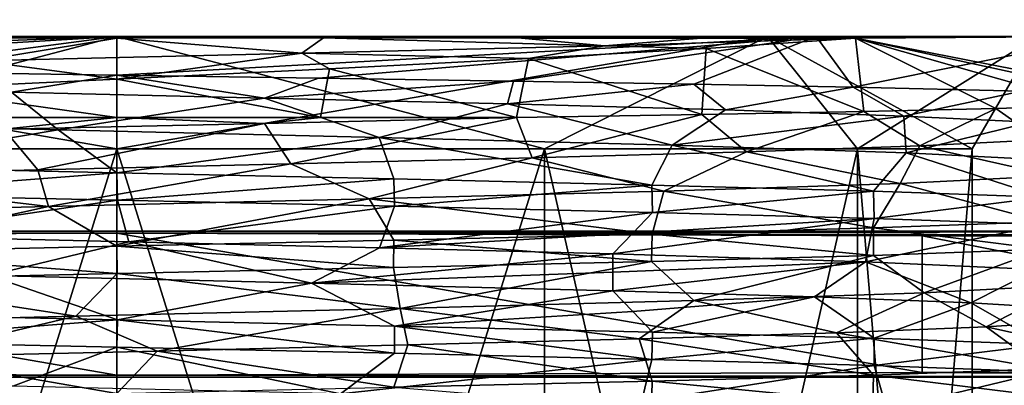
# Model space of a CAD drawing. Header units: metres. Extents: x -205 to 205, y -82 to 82.
# Tile 329 of 426: x 129.79 to 141.93, y -31.9 to -27.39. Entities that reach past the tile are written whole.
import ezdxf

# ---------------------------------------------------------------- set-up
doc = ezdxf.new("R2010")
doc.units = ezdxf.units.M
doc.layers.add('solid_PRT0003', color=7, linetype='CONTINUOUS')

msp = doc.modelspace()

# ---------------------------------------------------------------- linework, layer by layer
at = {"layer": 'solid_PRT0003'}
for points in [[(0, -75), (0, 75), (200, 75)], [(200, -75), (0, -75), (200, 75)], [(88.489235, -37.5, 108.5), (173.489243, 37.5, 108.5), (88.489235, 37.5, 108.5)], [(88.489235, -37.5, 108.5), (173.489243, -37.5, 108.5), (173.489243, 37.5, 108.5)], [(172.061722, -37.5, 108.410858), (89.916756, -37.5, 108.410858), (89.916756, 37.5, 108.410858)], [(172.061722, 37.5, 108.410858), (172.061722, -37.5, 108.410858), (89.916756, 37.5, 108.410858)], [(125.646461, 17, 6), (151.28923, -30, 6), (151.28923, 30, 6)], [(124.067619, 14.265637, 6), (151.28923, -30, 6), (125.646461, 17, 6)], [(120.910721, 14.265713, 6), (110.689232, -30, 6), (151.28923, -30, 6)], [(124.067619, 14.265637, 6), (120.910721, 14.265713, 6), (151.28923, -30, 6)], [(122.140999, -27.927147, 15.632083), (122.362534, -27.599926, 15.873298), (130.989243, -27.599926, 12.3)], [(124.711617, -27.976822, 13.601842), (122.140999, -27.927147, 15.632083), (130.989243, -27.599926, 12.3)], [(130.989243, -27.599926, 13.15), (130.989243, -27.599926, 12.3), (122.362534, -27.599926, 15.873298)], [(122.96357, -27.599926, 16.474339), (130.989243, -27.599926, 13.15), (122.362534, -27.599926, 15.873298)], [(130.989243, -27.599926, 35.849998), (122.362534, -27.599926, 33.126701), (130.989243, -27.599926, 36.700001)], [(130.989243, -27.618097, 36.718174), (130.989243, -27.599926, 36.700001), (122.362534, -27.599926, 33.126701)], [(130.989243, -27.599926, 35.849998), (122.96357, -27.599926, 32.525661), (122.362534, -27.599926, 33.126701)], [(130.989243, -27.618097, 36.718174), (122.362534, -27.599926, 33.126701), (128.776535, -27.617605, 36.515644)], [(125.714233, -28.985565, 33.636566), (122.96357, -27.599926, 32.525661), (130.989243, -27.599926, 35.849998)], [(130.989243, -28.985565, 13.95), (130.989243, -27.599926, 13.15), (122.96357, -27.599926, 16.474339)], [(125.714233, -28.985565, 15.363432), (130.989243, -28.985565, 13.95), (122.96357, -27.599926, 16.474339)], [(127.728958, -28.026436, 12.301666), (124.711617, -27.976822, 13.601842), (130.989243, -27.599926, 12.3)], [(130.989243, -28.985565, 35.049999), (125.714233, -28.985565, 33.636566), (130.989243, -27.599926, 35.849998)], [(130.989243, -28.076071, 11.823853), (127.728958, -28.026436, 12.301666), (130.989243, -27.599926, 12.3)], [(130.989243, -27.618097, 36.718174), (128.776535, -27.617605, 36.515644), (129.288345, -27.901285, 36.598732)], [(130.989243, -27.618097, 36.718174), (129.288345, -27.901285, 36.598732), (133.268112, -27.806793, 36.503269)], [(130.989243, -27.599926, 13.15), (139.615936, -27.599926, 15.873298), (130.989243, -27.599926, 12.3)], [(130.989243, -28.076071, 11.823853), (130.989243, -27.599926, 12.3), (139.615936, -27.599926, 15.873298)], [(130.989243, -27.599926, 13.15), (139.014893, -27.599926, 16.474339), (139.615936, -27.599926, 15.873298)], [(133.476318, -28.113375, 12.032192), (130.989243, -28.076071, 11.823853), (139.615936, -27.599926, 15.873298)], [(130.989243, -27.599926, 35.849998), (130.989243, -27.599926, 36.700001), (139.615936, -27.599926, 33.126701)], [(138.200394, -27.617872, 34.362938), (139.615936, -27.599926, 33.126701), (130.989243, -27.599926, 36.700001)], [(139.014893, -27.599926, 32.525661), (130.989243, -27.599926, 35.849998), (139.615936, -27.599926, 33.126701)], [(133.5383, -27.617638, 36.448837), (130.989243, -27.599926, 36.700001), (130.989243, -27.618097, 36.718174)], [(135.98111, -27.617912, 35.651699), (130.989243, -27.599926, 36.700001), (133.5383, -27.617638, 36.448837)], [(138.200394, -27.617872, 34.362938), (130.989243, -27.599926, 36.700001), (135.98111, -27.617912, 35.651699)], [(130.989243, -28.985565, 35.049999), (130.989243, -27.599926, 35.849998), (139.014893, -27.599926, 32.525661)], [(136.264236, -28.985565, 33.636566), (130.989243, -28.985565, 35.049999), (139.014893, -27.599926, 32.525661)], [(136.264236, -28.985565, 15.363432), (139.014893, -27.599926, 16.474339), (130.989243, -27.599926, 13.15)], [(130.989243, -28.985565, 13.95), (136.264236, -28.985565, 15.363432), (130.989243, -27.599926, 13.15)], [(133.5383, -27.617638, 36.448837), (130.989243, -27.618097, 36.718174), (133.268112, -27.806793, 36.503269)], [(133.5383, -27.617638, 36.448837), (133.268112, -27.806793, 36.503269), (137.001755, -27.712416, 35.135849)], [(135.880005, -28.150797, 12.724384), (133.476318, -28.113375, 12.032192), (139.615936, -27.599926, 15.873298)], [(135.98111, -27.617912, 35.651699), (133.5383, -27.617638, 36.448837), (137.001755, -27.712416, 35.135849)], [(138.106476, -28.188046, 13.875452), (135.880005, -28.150797, 12.724384), (139.615936, -27.599926, 15.873298)], [(138.200394, -27.617872, 34.362938), (135.98111, -27.617912, 35.651699), (137.001755, -27.712416, 35.135849)], [(140.125809, -28.985565, 29.775), (136.264236, -28.985565, 33.636566), (139.014893, -27.599926, 32.525661)], [(136.264236, -28.985565, 15.363432), (140.125809, -28.985565, 19.225), (139.014893, -27.599926, 16.474339)], [(138.200394, -27.617872, 34.362938), (137.001755, -27.712416, 35.135849), (140.097275, -27.618097, 32.644165)], [(138.258713, -27.745787, 34.478725), (140.097275, -27.618097, 32.644165), (137.001755, -27.712416, 35.135849)], [(140.069458, -28.225355, 15.442343), (138.106476, -28.188046, 13.875452), (139.615936, -27.599926, 15.873298)], [(138.200394, -27.617872, 34.362938), (140.097275, -27.618097, 32.644165), (139.615936, -27.599926, 33.126701)], [(138.258713, -27.745787, 34.478725), (140.201462, -28.524727, 33.848549), (140.097275, -27.618097, 32.644165)], [(139.014893, -27.599926, 16.474339), (142.339233, -27.599926, 24.5), (139.615936, -27.599926, 15.873298)], [(139.014893, -27.599926, 32.525661), (139.615936, -27.599926, 33.126701), (143.18924, -27.599926, 24.5)], [(142.339233, -27.599926, 24.5), (139.014893, -27.599926, 32.525661), (143.18924, -27.599926, 24.5)], [(140.125809, -28.985565, 29.775), (139.014893, -27.599926, 32.525661), (142.339233, -27.599926, 24.5)], [(141.53923, -28.985565, 24.5), (142.339233, -27.599926, 24.5), (139.014893, -27.599926, 16.474339)], [(140.125809, -28.985565, 19.225), (141.53923, -28.985565, 24.5), (139.014893, -27.599926, 16.474339)], [(142.339233, -27.599926, 24.5), (143.18924, -27.599926, 24.5), (139.615936, -27.599926, 15.873298)], [(140.069458, -28.225355, 15.442343), (139.615936, -27.599926, 15.873298), (143.18924, -27.599926, 24.5)], [(140.097275, -27.618097, 32.644165), (143.18924, -27.599926, 24.5), (139.615936, -27.599926, 33.126701)], [(142.146149, -28.275063, 18.074089), (140.069458, -28.225355, 15.442343), (143.18924, -27.599926, 24.5)], [(140.097275, -27.618097, 32.644165), (143.963608, -28.374304, 24.5), (143.18924, -27.599926, 24.5)], [(140.097275, -27.618097, 32.644165), (143.745956, -28.41188, 27.064566), (143.963608, -28.374304, 24.5)], [(140.097275, -27.618097, 32.644165), (140.201462, -28.524727, 33.848549), (141.829117, -28.487219, 31.833092)], [(140.097275, -27.618097, 32.644165), (141.829117, -28.487219, 31.833092), (143.025635, -28.44957, 29.541639)], [(140.097275, -27.618097, 32.644165), (143.025635, -28.44957, 29.541639), (143.745956, -28.41188, 27.064566)], [(141.53923, -28.985565, 24.5), (140.125809, -28.985565, 29.775), (142.339233, -27.599926, 24.5)], [(130.989243, -28.124645, 37.22472), (133.268112, -27.806793, 36.503269), (129.288345, -27.901285, 36.598732)], [(130.989243, -28.124645, 37.22472), (133.609528, -27.99902, 36.823605), (133.268112, -27.806793, 36.503269)], [(136.067383, -27.872341, 35.891819), (137.001755, -27.712416, 35.135849), (133.268112, -27.806793, 36.503269)], [(133.609528, -27.99902, 36.823605), (136.067383, -27.872341, 35.891819), (133.268112, -27.806793, 36.503269)], [(136.067383, -27.872341, 35.891819), (138.258713, -27.745787, 34.478725), (137.001755, -27.712416, 35.135849)], [(136.067383, -27.872341, 35.891819), (138.204666, -28.562346, 35.508488), (138.258713, -27.745787, 34.478725)], [(138.258713, -27.745787, 34.478725), (138.204666, -28.562346, 35.508488), (140.201462, -28.524727, 33.848549)], [(128.462921, -28.244413, 37.093594), (130.989243, -28.124645, 37.22472), (129.288345, -27.901285, 36.598732)], [(133.609528, -27.99902, 36.823605), (135.915939, -28.599926, 36.746128), (136.067383, -27.872341, 35.891819)], [(136.067383, -27.872341, 35.891819), (135.915939, -28.599926, 36.746128), (138.204666, -28.562346, 35.508488)], [(129.687302, -28.283739, 12.351783), (127.728958, -28.026436, 12.301666), (130.989243, -28.076071, 11.823853)], [(130.989243, -28.124645, 37.22472), (133.498337, -28.599926, 37.459339), (133.609528, -27.99902, 36.823605)], [(133.609528, -27.99902, 36.823605), (133.498337, -28.599926, 37.459339), (135.915939, -28.599926, 36.746128)], [(128.462921, -28.244413, 37.093594), (130.989243, -28.599926, 37.700001), (130.989243, -28.124645, 37.22472)], [(132.809235, -28.357824, 12.418601), (129.687302, -28.283739, 12.351783), (130.989243, -28.076071, 11.823853)], [(132.809235, -28.357824, 12.418601), (130.989243, -28.076071, 11.823853), (133.476318, -28.113375, 12.032192)], [(130.989243, -28.124645, 37.22472), (130.989243, -28.599926, 37.700001), (133.498337, -28.599926, 37.459339)], [(132.809235, -28.357824, 12.418601), (133.476318, -28.113375, 12.032192), (135.880005, -28.150797, 12.724384)], [(135.80806, -28.431555, 13.272345), (132.809235, -28.357824, 12.418601), (135.880005, -28.150797, 12.724384)], [(135.80806, -28.431555, 13.272345), (135.880005, -28.150797, 12.724384), (138.106476, -28.188046, 13.875452)], [(128.462921, -28.244413, 37.093594), (125.914246, -28.599926, 36.685421), (130.989243, -28.599926, 37.700001)], [(126.389519, -28.656525, 13.180815), (129.687302, -28.283739, 12.351783), (130.265564, -28.750849, 12.303474)], [(130.265564, -28.750849, 12.303474), (129.687302, -28.283739, 12.351783), (132.809235, -28.357824, 12.418601)], [(138.497162, -28.505543, 14.86092), (135.80806, -28.431555, 13.272345), (138.106476, -28.188046, 13.875452)], [(138.497162, -28.505543, 14.86092), (138.106476, -28.188046, 13.875452), (140.069458, -28.225355, 15.442343)], [(140.697037, -28.579735, 17.081711), (138.497162, -28.505543, 14.86092), (140.069458, -28.225355, 15.442343)], [(140.697037, -28.579735, 17.081711), (140.069458, -28.225355, 15.442343), (142.146149, -28.275063, 18.074089)], [(142.259476, -28.653578, 19.78237), (140.697037, -28.579735, 17.081711), (142.146149, -28.275063, 18.074089)], [(130.265564, -28.750849, 12.303474), (132.809235, -28.357824, 12.418601), (134.223267, -28.845301, 12.717915)], [(134.223267, -28.845301, 12.717915), (132.809235, -28.357824, 12.418601), (135.80806, -28.431555, 13.272345)], [(134.223267, -28.845301, 12.717915), (135.80806, -28.431555, 13.272345), (137.838211, -28.939764, 14.382401)], [(137.838211, -28.939764, 14.382401), (135.80806, -28.431555, 13.272345), (138.497162, -28.505543, 14.86092)], [(137.838211, -28.939764, 14.382401), (138.497162, -28.505543, 14.86092), (140.697037, -28.579735, 17.081711)], [(138.755829, -29.022556, 33.932053), (140.201462, -28.524727, 33.848549), (138.204666, -28.562346, 35.508488)], [(138.755829, -29.022556, 33.932053), (140.892746, -28.948719, 31.655264), (140.201462, -28.524727, 33.848549)], [(140.892746, -28.948719, 31.655264), (141.829117, -28.487219, 31.833092), (140.201462, -28.524727, 33.848549)], [(140.892746, -28.948719, 31.655264), (142.38063, -28.874975, 28.916758), (141.829117, -28.487219, 31.833092)], [(142.38063, -28.874975, 28.916758), (143.025635, -28.44957, 29.541639), (141.829117, -28.487219, 31.833092)], [(130.989243, -28.599926, 37.700001), (125.914246, -28.599926, 36.685421), (129.595047, -28.740757, 37.626167)], [(126.389519, -28.656525, 13.180815), (130.265564, -28.750849, 12.303474), (127.571892, -29.203598, 11.75003)], [(130.989243, -28.599926, 37.700001), (129.595047, -28.740757, 37.626167), (132.809311, -28.670309, 37.573917)], [(133.498337, -28.599926, 37.459339), (130.989243, -28.599926, 37.700001), (132.809311, -28.670309, 37.573917)], [(133.135361, -29.170597, 36.527729), (135.915939, -28.599926, 36.746128), (132.809311, -28.670309, 37.573917)], [(133.498337, -28.599926, 37.459339), (132.809311, -28.670309, 37.573917), (135.915939, -28.599926, 36.746128)], [(133.135361, -29.170597, 36.527729), (136.109573, -29.096701, 35.593117), (135.915939, -28.599926, 36.746128)], [(136.109573, -29.096701, 35.593117), (138.204666, -28.562346, 35.508488), (135.915939, -28.599926, 36.746128)], [(136.109573, -29.096701, 35.593117), (138.755829, -29.022556, 33.932053), (138.204666, -28.562346, 35.508488)], [(137.838211, -28.939764, 14.382401), (140.697037, -28.579735, 17.081711), (140.722809, -29.034084, 17.115549)], [(140.722809, -29.034084, 17.115549), (140.697037, -28.579735, 17.081711), (142.259476, -28.653578, 19.78237)], [(140.722809, -29.034084, 17.115549), (142.259476, -28.653578, 19.78237), (142.578674, -29.128475, 20.632641)], [(126.956345, -29.318535, 36.033329), (130.012772, -29.244501, 36.678947), (129.595047, -28.740757, 37.626167)], [(130.265564, -28.750849, 12.303474), (130.989304, -29.279081, 11.3), (127.571892, -29.203598, 11.75003)], [(130.012772, -29.244501, 36.678947), (132.809311, -28.670309, 37.573917), (129.595047, -28.740757, 37.626167)], [(130.012772, -29.244501, 36.678947), (133.135361, -29.170597, 36.527729), (132.809311, -28.670309, 37.573917)], [(130.265564, -28.750849, 12.303474), (134.223267, -28.845301, 12.717915), (130.989304, -29.279081, 11.3)], [(134.223267, -28.845301, 12.717915), (134.405655, -29.35483, 11.749781), (130.989304, -29.279081, 11.3)], [(134.223267, -28.845301, 12.717915), (137.588715, -29.430496, 13.068163), (134.405655, -29.35483, 11.749781)], [(134.223267, -28.845301, 12.717915), (137.838211, -28.939764, 14.382401), (137.588715, -29.430496, 13.068163)], [(142.5392, -29.317354, 28.48385), (142.38063, -28.874975, 28.916758), (140.892746, -28.948719, 31.655264)], [(125.714264, -45.910858, 33.636581), (125.714233, -28.985565, 33.636566), (130.989243, -28.985565, 35.049999)], [(130.989243, -45.910858, 13.95), (130.989243, -28.985565, 13.95), (125.714233, -28.985565, 15.363432)], [(130.989243, -45.910858, 13.95), (125.714233, -28.985565, 15.363432), (125.714264, -45.910858, 15.363419)], [(125.714264, -45.910858, 33.636581), (130.989243, -28.985565, 35.049999), (130.989243, -45.910858, 35.049999)], [(130.989243, -45.910858, 35.049999), (130.989243, -28.985565, 35.049999), (136.264236, -28.985565, 33.636566)], [(130.989243, -45.910858, 35.049999), (136.264236, -28.985565, 33.636566), (136.264206, -45.910858, 33.636581)], [(136.264206, -45.910858, 15.363419), (136.264236, -28.985565, 15.363432), (130.989243, -28.985565, 13.95)], [(136.264206, -45.910858, 15.363419), (130.989243, -28.985565, 13.95), (130.989243, -45.910858, 13.95)], [(137.733414, -29.50614, 34.687866), (138.755829, -29.022556, 33.932053), (136.109573, -29.096701, 35.593117)], [(136.264206, -45.910858, 33.636581), (136.264236, -28.985565, 33.636566), (140.125809, -28.985565, 29.775)], [(136.264206, -45.910858, 33.636581), (140.125809, -28.985565, 29.775), (140.125824, -45.910858, 29.774971)], [(140.125824, -45.910858, 19.225029), (136.264236, -28.985565, 15.363432), (136.264206, -45.910858, 15.363419)], [(140.125824, -45.910858, 19.225029), (140.125809, -28.985565, 19.225), (136.264236, -28.985565, 15.363432)], [(137.838211, -28.939764, 14.382401), (140.3228, -29.505938, 15.165943), (137.588715, -29.430496, 13.068163)], [(140.64975, -29.411678, 31.979893), (138.755829, -29.022556, 33.932053), (137.733414, -29.50614, 34.687866)], [(137.838211, -28.939764, 14.382401), (140.722809, -29.034084, 17.115549), (140.3228, -29.505938, 15.165943)], [(140.64975, -29.411678, 31.979893), (140.892746, -28.948719, 31.655264), (138.755829, -29.022556, 33.932053)], [(140.125824, -45.910858, 29.774971), (140.125809, -28.985565, 29.775), (141.53923, -28.985565, 24.5)], [(141.53923, -45.910858, 24.5), (141.53923, -28.985565, 24.5), (140.125809, -28.985565, 19.225)], [(140.125824, -45.910858, 19.225029), (141.53923, -45.910858, 24.5), (140.125809, -28.985565, 19.225)], [(140.125824, -45.910858, 29.774971), (141.53923, -28.985565, 24.5), (141.53923, -45.910858, 24.5)], [(142.5392, -29.317354, 28.48385), (140.892746, -28.948719, 31.655264), (140.64975, -29.411678, 31.979893)], [(134.101654, -29.600597, 36.314896), (136.109573, -29.096701, 35.593117), (133.135361, -29.170597, 36.527729)], [(137.733414, -29.50614, 34.687866), (136.109573, -29.096701, 35.593117), (134.101654, -29.600597, 36.314896)], [(140.722809, -29.034084, 17.115549), (142.421097, -29.581427, 17.900568), (140.3228, -29.505938, 15.165943)], [(140.722809, -29.034084, 17.115549), (142.578674, -29.128475, 20.632641), (142.421097, -29.581427, 17.900568)], [(130.145279, -29.69492, 36.688892), (130.012772, -29.244501, 36.678947), (126.956345, -29.318535, 36.033329)], [(127.571892, -29.203598, 11.75003), (130.989304, -29.279081, 11.3), (127.578247, -29.541817, 11.748328)], [(130.145279, -29.69492, 36.688892), (133.135361, -29.170597, 36.527729), (130.012772, -29.244501, 36.678947)], [(134.101654, -29.600597, 36.314896), (133.135361, -29.170597, 36.527729), (130.145279, -29.69492, 36.688892)], [(130.145279, -29.69492, 36.688892), (126.956345, -29.318535, 36.033329), (126.274727, -29.78933, 35.771935)], [(130.989304, -29.279081, 11.3), (130.995743, -29.617371, 11.300001), (127.578247, -29.541817, 11.748328)], [(130.989304, -29.279081, 11.3), (134.405655, -29.35483, 11.749781), (130.995743, -29.617371, 11.300001)], [(134.405655, -29.35483, 11.749781), (134.412933, -29.692955, 11.751732), (130.995743, -29.617371, 11.300001)], [(134.405655, -29.35483, 11.749781), (137.588715, -29.430496, 13.068163), (134.412933, -29.692955, 11.751732)], [(142.5392, -29.317354, 28.48385), (140.64975, -29.411678, 31.979893), (142.420258, -29.883768, 31.100901)], [(137.733414, -29.50614, 34.687866), (134.101654, -29.600597, 36.314896), (137.589249, -30.03517, 35.93153)], [(137.588715, -29.430496, 13.068163), (137.596771, -29.768711, 13.072823), (134.412933, -29.692955, 11.751732)], [(137.588715, -29.430496, 13.068163), (140.3228, -29.505938, 15.165943), (137.596771, -29.768711, 13.072823)], [(137.733414, -29.50614, 34.687866), (137.589249, -30.03517, 35.93153), (140.322479, -29.959538, 33.83437)], [(140.328308, -29.844049, 15.171464), (137.596771, -29.768711, 13.072823), (140.3228, -29.505938, 15.165943)], [(140.64975, -29.411678, 31.979893), (137.733414, -29.50614, 34.687866), (140.322479, -29.959538, 33.83437)], [(140.64975, -29.411678, 31.979893), (140.322479, -29.959538, 33.83437), (142.420258, -29.883768, 31.100901)], [(140.328308, -29.844049, 15.171464), (140.3228, -29.505938, 15.165943), (142.421097, -29.581427, 17.900568)], [(127.578247, -29.541817, 11.748328), (130.995743, -29.617371, 11.300001), (128.033066, -30.057955, 12.645035)], [(130.995743, -29.617371, 11.300001), (131.136856, -30.131868, 12.282757), (128.033066, -30.057955, 12.645035)], [(134.101654, -29.600597, 36.314896), (130.145279, -29.69492, 36.688892), (130.988235, -30.186111, 37.700001)], [(134.101654, -29.600597, 36.314896), (130.988235, -30.186111, 37.700001), (134.405533, -30.110588, 37.250252)], [(130.995743, -29.617371, 11.300001), (134.412933, -29.692955, 11.751732), (131.136856, -30.131868, 12.282757)], [(134.101654, -29.600597, 36.314896), (134.405533, -30.110588, 37.250252), (137.589249, -30.03517, 35.93153)], [(142.428146, -29.918352, 17.912783), (140.328308, -29.844049, 15.171464), (142.421097, -29.581427, 17.900568)], [(130.145279, -29.69492, 36.688892), (126.274727, -29.78933, 35.771935), (127.57206, -30.261879, 37.250015)], [(130.145279, -29.69492, 36.688892), (127.57206, -30.261879, 37.250015), (130.988235, -30.186111, 37.700001)], [(134.412933, -29.692955, 11.751732), (134.2267, -30.205963, 12.718978), (131.136856, -30.131868, 12.282757)], [(134.412933, -29.692955, 11.751732), (137.596771, -29.768711, 13.072823), (134.2267, -30.205963, 12.718978)], [(137.596771, -29.768711, 13.072823), (137.350983, -30.024206, 13.497917), (134.2267, -30.205963, 12.718978)], [(140.328308, -29.844049, 15.171464), (137.10524, -30.279766, 13.922898), (137.350983, -30.024206, 13.497917)], [(140.223984, -30.375816, 16.501898), (137.10524, -30.279766, 13.922898), (140.328308, -29.844049, 15.171464)], [(140.328308, -29.844049, 15.171464), (137.350983, -30.024206, 13.497917), (137.596771, -29.768711, 13.072823)], [(140.223984, -30.375816, 16.501898), (140.328308, -29.844049, 15.171464), (142.428146, -29.918352, 17.912783)], [(130.989243, -30.02618, 9), (151.28923, -30, 6), (110.689232, -30, 6)], [(130.989243, -30.02618, 9), (110.689232, -30, 6), (121.057465, -30.057598, 12.6)], [(130.989243, -30.02618, 9), (151.231644, -30.057598, 12.6), (151.28923, -30, 6)], [(140.32045, -30.297665, 33.836399), (140.322479, -29.959538, 33.83437), (137.589249, -30.03517, 35.93153)], [(142.337341, -30.471889, 19.971859), (140.223984, -30.375816, 16.501898), (142.428146, -29.918352, 17.912783)], [(140.32045, -30.297665, 33.836399), (142.418442, -30.220432, 31.104027), (140.322479, -29.959538, 33.83437)], [(142.418442, -30.220432, 31.104027), (142.420258, -29.883768, 31.100901), (140.322479, -29.959538, 33.83437)], [(130.989243, -30.02618, 9), (121.057465, -30.057598, 12.6), (130.989243, -31.773819, 9)], [(130.989243, -31.773819, 9), (121.057465, -30.057598, 12.6), (121.057465, -31.742403, 12.6)], [(129.41452, -30.544645, 12.384224), (128.033066, -30.057955, 12.645035), (131.136856, -30.131868, 12.282757)], [(134.398438, -30.44886, 37.252151), (134.405533, -30.110588, 37.250252), (130.988235, -30.186111, 37.700001)], [(130.989243, -30.02618, 9), (140.921005, -31.742403, 12.6), (140.921005, -30.057598, 12.6)], [(130.989243, -30.02618, 9), (130.989243, -31.773819, 9), (140.921005, -31.742403, 12.6)], [(130.989243, -30.02618, 9), (140.921005, -30.057598, 12.6), (151.231644, -30.057598, 12.6)], [(137.350983, -30.024206, 13.497917), (137.10524, -30.279766, 13.922898), (134.2267, -30.205963, 12.718978)], [(134.398438, -30.44886, 37.252151), (137.583511, -30.371668, 35.934837), (134.405533, -30.110588, 37.250252)], [(137.583511, -30.371668, 35.934837), (137.589249, -30.03517, 35.93153), (134.405533, -30.110588, 37.250252)], [(137.583511, -30.371668, 35.934837), (140.32045, -30.297665, 33.836399), (137.589249, -30.03517, 35.93153)], [(140.921005, -30.057598, 12.6), (140.921005, -31.742403, 12.6), (149.546829, -31.742403, 12.6)], [(151.231644, -30.057598, 12.6), (140.921005, -30.057598, 12.6), (149.546829, -31.742403, 12.6)], [(130.992752, -30.522671, 37.700001), (130.988235, -30.186111, 37.700001), (127.57206, -30.261879, 37.250015)], [(129.41452, -30.544645, 12.384224), (131.136856, -30.131868, 12.282757), (133.388458, -30.639027, 12.52021)], [(130.992752, -30.522671, 37.700001), (134.398438, -30.44886, 37.252151), (130.988235, -30.186111, 37.700001)], [(133.388458, -30.639027, 12.52021), (131.136856, -30.131868, 12.282757), (134.2267, -30.205963, 12.718978)], [(133.388458, -30.639027, 12.52021), (134.2267, -30.205963, 12.718978), (137.10524, -30.279766, 13.922898)], [(140.944946, -30.7593, 31.582842), (142.418442, -30.220432, 31.104027), (140.32045, -30.297665, 33.836399)], [(140.944946, -30.7593, 31.582842), (142.712357, -30.665028, 27.937056), (142.418442, -30.220432, 31.104027)], [(127.568924, -30.599844, 37.249176), (130.992752, -30.522671, 37.700001), (127.57206, -30.261879, 37.250015)], [(137.105087, -30.506569, 13.923162), (133.388458, -30.639027, 12.52021), (137.10524, -30.279766, 13.922898)], [(137.105087, -30.506569, 13.923162), (137.10524, -30.279766, 13.922898), (140.223984, -30.375816, 16.501898)], [(138.10553, -30.855562, 34.430363), (140.32045, -30.297665, 33.836399), (137.583511, -30.371668, 35.934837)], [(138.10553, -30.855562, 34.430363), (140.944946, -30.7593, 31.582842), (140.32045, -30.297665, 33.836399)], [(134.481323, -30.952442, 36.206688), (134.398438, -30.44886, 37.252151), (130.992752, -30.522671, 37.700001)], [(134.481323, -30.952442, 36.206688), (137.583511, -30.371668, 35.934837), (134.398438, -30.44886, 37.252151)], [(134.481323, -30.952442, 36.206688), (138.10553, -30.855562, 34.430363), (137.583511, -30.371668, 35.934837)], [(137.105087, -30.506569, 13.923162), (140.223984, -30.375816, 16.501898), (137.105255, -30.733498, 13.922865)], [(139.593826, -30.807314, 15.826297), (137.105255, -30.733498, 13.922865), (140.223984, -30.375816, 16.501898)], [(141.522964, -30.881384, 18.31226), (139.593826, -30.807314, 15.826297), (140.223984, -30.375816, 16.501898)], [(141.522964, -30.881384, 18.31226), (140.223984, -30.375816, 16.501898), (142.337341, -30.471889, 19.971859)], [(142.752121, -30.956179, 21.198647), (141.522964, -30.881384, 18.31226), (142.337341, -30.471889, 19.971859)], [(126.536888, -31.143419, 35.877018), (130.480392, -31.046024, 36.707401), (127.568924, -30.599844, 37.249176)], [(130.480392, -31.046024, 36.707401), (130.992752, -30.522671, 37.700001), (127.568924, -30.599844, 37.249176)], [(129.41452, -30.544645, 12.384224), (130.996719, -31.093277, 11.300002), (127.578209, -31.017677, 11.748338)], [(129.41452, -30.544645, 12.384224), (133.388458, -30.639027, 12.52021), (130.996719, -31.093277, 11.300002)], [(130.480392, -31.046024, 36.707401), (134.481323, -30.952442, 36.206688), (130.992752, -30.522671, 37.700001)], [(137.105087, -30.506569, 13.923162), (137.105255, -30.733498, 13.922865), (133.388458, -30.639027, 12.52021)], [(133.388458, -30.639027, 12.52021), (134.413773, -31.169073, 11.751961), (130.996719, -31.093277, 11.300002)], [(133.388458, -30.639027, 12.52021), (137.105255, -30.733498, 13.922865), (134.413773, -31.169073, 11.751961)], [(141.709106, -31.179529, 30.360756), (142.712357, -30.665028, 27.937056), (140.944946, -30.7593, 31.582842)], [(141.709106, -31.179529, 30.360756), (142.850235, -31.104862, 27.427855), (142.712357, -30.665028, 27.937056)], [(137.105255, -30.733498, 13.922865), (137.350952, -30.989023, 13.497945), (134.413773, -31.169073, 11.751961)], [(139.593826, -30.807314, 15.826297), (137.350952, -30.989023, 13.497945), (137.105255, -30.733498, 13.922865)], [(139.593826, -30.807314, 15.826297), (137.596771, -31.244425, 13.072823), (137.350952, -30.989023, 13.497945)], [(139.593826, -30.807314, 15.826297), (140.327728, -31.319977, 15.170881), (137.596771, -31.244425, 13.072823)], [(139.866318, -31.253384, 32.893219), (140.944946, -30.7593, 31.582842), (138.10553, -30.855562, 34.430363)], [(141.522964, -30.881384, 18.31226), (140.327728, -31.319977, 15.170881), (139.593826, -30.807314, 15.826297)], [(139.866318, -31.253384, 32.893219), (141.709106, -31.179529, 30.360756), (140.944946, -30.7593, 31.582842)], [(131.486572, -31.477261, 36.707851), (134.481323, -30.952442, 36.206688), (130.480392, -31.046024, 36.707401)], [(131.486572, -31.477261, 36.707851), (134.576492, -31.402189, 36.177925), (134.481323, -30.952442, 36.206688)], [(137.431, -31.328466, 34.881538), (138.10553, -30.855562, 34.430363), (134.481323, -30.952442, 36.206688)], [(134.576492, -31.402189, 36.177925), (137.431, -31.328466, 34.881538), (134.481323, -30.952442, 36.206688)], [(137.431, -31.328466, 34.881538), (139.866318, -31.253384, 32.893219), (138.10553, -30.855562, 34.430363)], [(141.522964, -30.881384, 18.31226), (142.422958, -31.395521, 17.90378), (140.327728, -31.319977, 15.170881)], [(142.752121, -30.956179, 21.198647), (142.422958, -31.395521, 17.90378), (141.522964, -30.881384, 18.31226)], [(128.37735, -31.550295, 36.433857), (130.480392, -31.046024, 36.707401), (126.536888, -31.143419, 35.877018)], [(127.580261, -31.354855, 11.747789), (127.578209, -31.017677, 11.748338), (130.996719, -31.093277, 11.300002)], [(130.987823, -31.43063, 11.3), (127.580261, -31.354855, 11.747789), (130.996719, -31.093277, 11.300002)], [(128.37735, -31.550295, 36.433857), (131.486572, -31.477261, 36.707851), (130.480392, -31.046024, 36.707401)], [(134.410751, -31.5058, 11.751146), (130.987823, -31.43063, 11.3), (130.996719, -31.093277, 11.300002)], [(134.410751, -31.5058, 11.751146), (130.996719, -31.093277, 11.300002), (134.413773, -31.169073, 11.751961)], [(137.350952, -30.989023, 13.497945), (137.596771, -31.244425, 13.072823), (134.413773, -31.169073, 11.751961)], [(137.588135, -31.581991, 13.067825), (134.410751, -31.5058, 11.751146), (134.413773, -31.169073, 11.751961)], [(137.588135, -31.581991, 13.067825), (134.413773, -31.169073, 11.751961), (137.596771, -31.244425, 13.072823)], [(139.866318, -31.253384, 32.893219), (142.420761, -31.697821, 31.100018), (141.709106, -31.179529, 30.360756)], [(141.709106, -31.179529, 30.360756), (143.739441, -31.622313, 27.916492), (142.850235, -31.104862, 27.427855)], [(141.709106, -31.179529, 30.360756), (142.420761, -31.697821, 31.100018), (143.739441, -31.622313, 27.916492)], [(134.576492, -31.402189, 36.177925), (137.589294, -31.848928, 35.931499), (137.431, -31.328466, 34.881538)], [(137.431, -31.328466, 34.881538), (140.323151, -31.773321, 33.833702), (139.866318, -31.253384, 32.893219)], [(137.431, -31.328466, 34.881538), (137.589294, -31.848928, 35.931499), (140.323151, -31.773321, 33.833702)], [(140.327728, -31.319977, 15.170881), (137.588135, -31.581991, 13.067825), (137.596771, -31.244425, 13.072823)], [(140.327728, -31.319977, 15.170881), (140.329224, -31.656897, 15.172376), (137.588135, -31.581991, 13.067825)], [(139.866318, -31.253384, 32.893219), (140.323151, -31.773321, 33.833702), (142.420761, -31.697821, 31.100018)], [(140.327728, -31.319977, 15.170881), (142.422958, -31.395521, 17.90378), (140.329224, -31.656897, 15.172376)], [(129.70401, -31.912537, 12.350619), (127.580261, -31.354855, 11.747789), (130.987823, -31.43063, 11.3)], [(133.745316, -32.006844, 12.596881), (129.70401, -31.912537, 12.350619), (130.987823, -31.43063, 11.3)], [(133.745316, -32.006844, 12.596881), (130.987823, -31.43063, 11.3), (134.410751, -31.5058, 11.751146)], [(131.486572, -31.477261, 36.707851), (134.405502, -31.924608, 37.250259), (134.576492, -31.402189, 36.177925)], [(134.576492, -31.402189, 36.177925), (134.405502, -31.924608, 37.250259), (137.589294, -31.848928, 35.931499)], [(142.422958, -31.395521, 17.90378), (142.416336, -31.733171, 17.892321), (140.329224, -31.656897, 15.172376)], [(128.37735, -31.550295, 36.433857), (127.572983, -32.075806, 37.250263), (130.989243, -32.000244, 37.700001)], [(128.37735, -31.550295, 36.433857), (130.989243, -32.000244, 37.700001), (131.486572, -31.477261, 36.707851)], [(131.486572, -31.477261, 36.707851), (130.989243, -32.000244, 37.700001), (134.405502, -31.924608, 37.250259)], [(133.745316, -32.006844, 12.596881), (134.410751, -31.5058, 11.751146), (137.588135, -31.581991, 13.067825)], [(137.45871, -32.103718, 14.137208), (133.745316, -32.006844, 12.596881), (137.588135, -31.581991, 13.067825)], [(137.45871, -32.103718, 14.137208), (137.588135, -31.581991, 13.067825), (140.329224, -31.656897, 15.172376)], [(140.486755, -32.199783, 16.815599), (137.45871, -32.103718, 14.137208), (140.329224, -31.656897, 15.172376)], [(142.41687, -32.036114, 31.106749), (142.420761, -31.697821, 31.100018), (140.323151, -31.773321, 33.833702)], [(140.486755, -32.199783, 16.815599), (140.329224, -31.656897, 15.172376), (142.416336, -31.733171, 17.892321)], [(130.989243, -31.773819, 9), (121.057465, -31.742403, 12.6), (112.489235, -31.799999, 6)], [(130.989243, -31.773819, 9), (112.489235, -31.799999, 6), (149.489243, -31.799999, 6)], [(112.489235, -31.799999, 6), (112.489235, -40, 6), (149.489243, -40, 6)], [(149.489243, -31.799999, 6), (112.489235, -31.799999, 6), (149.489243, -40, 6)], [(130.989243, -31.773819, 9), (149.489243, -31.799999, 6), (140.921005, -31.742403, 12.6)], [(140.312927, -32.110252, 33.843918), (140.323151, -31.773321, 33.833702), (137.589294, -31.848928, 35.931499)], [(140.312927, -32.110252, 33.843918), (142.41687, -32.036114, 31.106749), (140.323151, -31.773321, 33.833702)], [(142.473007, -32.293854, 20.327927), (140.486755, -32.199783, 16.815599), (142.416336, -31.733171, 17.892321)], [(140.921005, -31.742403, 12.6), (149.489243, -31.799999, 6), (149.546829, -31.742403, 12.6)], [(137.581726, -32.187355, 35.935867), (137.589294, -31.848928, 35.931499), (134.405502, -31.924608, 37.250259)], [(137.581726, -32.187355, 35.935867), (140.312927, -32.110252, 33.843918), (137.589294, -31.848928, 35.931499)]]:
    msp.add_3dface(points, dxfattribs=at)

doc.saveas('drawing.dxf')
